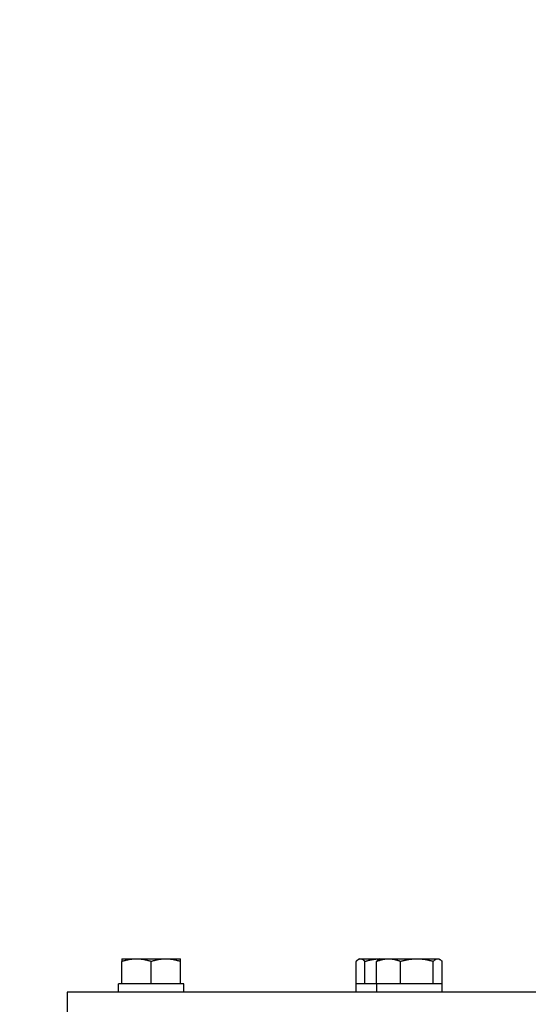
# Model space of a CAD drawing. Extents: x 1 to 669, y 0 to 417.
# Tile 266 of 297: x 542.97 to 546.77, y 268.63 to 275.97. Entities that reach past the tile are written whole.
import ezdxf

# ---------------------------------------------------------------- set-up
doc = ezdxf.new("R2010")
doc.units = 0
doc.header["$LTSCALE"] = 12
doc.header["$MEASUREMENT"] = 0
doc.layers.add('D', color=2, linetype='CONTINUOUS')
doc.layers.add('X', color=1, linetype='CONTINUOUS')
doc.styles.get("Standard").update_dxf_attribs({"font": 'SIMPLEX.SHX', "width": 0.875})
doc.dimstyles.new('STANDARD$0', dxfattribs={"dimscale": 32, "dimtxt": 0.09375, "dimasz": 0.0625, "dimexe": 0.03125, "dimexo": 0.03125, "dimgap": 0.03125, "dimtad": 1, "dimtih": 1, "dimtoh": 1, "dimdec": 4, "dimzin": 12, "dimdsep": 46, "dimlunit": 5, "dimtxsty": 'Standard', "dimcen": -0.03125, "dimclrd": 256, "dimclre": 256, "dimclrt": 256, "dimadec": 0, "dimazin": 0, "dimtfac": 0.875, "dimtdec": 4, "dimtofl": 0, "dimtmove": 0, "dimatfit": 3, "dimfxl": 1, "dimtolj": 1, "dimtzin": 12, "dimlwd": 13, "dimlwe": 13, "dimarcsym": 0})

# ---------------------------------------------------------------- blocks, each defined once
blk = doc.blocks.new('*D69')
at = {"layer": 'D', "lineweight": 13, "transparency": 16777216}
for p, q in [((513.7662, 249.6833), (513.7662, 296.3226)), ((550.2712, 280.3418), (550.2712, 296.3226)), ((548.2712, 295.3226), (515.7662, 295.3226))]:
    blk.add_line(p, q, dxfattribs=at)
at = {"layer": 'D', "transparency": 16777216}
for points in [[(515.7662, 295.6559), (515.7662, 294.9892), (513.7662, 295.3226)], [(548.2712, 295.6559), (548.2712, 294.9892), (550.2712, 295.3226)]]:
    blk.add_solid(points, dxfattribs=at)
at = {"layer": 'D', "transparency": 16777216, "insert": (531.2198, 299.8851), "char_height": 3, "attachment_point": 5}
blk.add_mtext('\\A1;36{\\H0.875x;\\S1/2;}{}{\\C2;%%p1/2}', dxfattribs=at)

msp = doc.modelspace()

# ---------------------------------------------------------------- linework, layer by layer
at = {"layer": 'X'}
for p, q in [((543.73561, 268.96756), (543.84511, 268.96756)), ((543.84511, 268.96756), (544.06411, 268.96756)), ((544.06411, 268.96756), (544.17361, 268.96756)), ((545.50806, 268.96756), (545.50033, 268.9631)), ((545.50806, 268.96756), (545.51552, 268.96756)), ((545.51552, 268.96756), (545.66041, 268.96756)), ((545.66041, 268.96756), (545.65268, 268.9631)), ((545.66041, 268.96756), (545.72455, 268.96756)), ((545.72455, 268.96756), (545.93609, 268.96756)), ((545.93609, 268.96756), (546.09095, 268.96756)), ((546.09095, 268.96756), (546.09841, 268.96756)), ((546.09841, 268.96756), (546.10613, 268.9631)), ((543.73561, 268.77956), (543.73561, 268.948)), ((543.95461, 268.77956), (543.95461, 268.948)), ((544.17361, 268.77956), (544.17361, 268.948)), ((545.48279, 268.77956), (545.48279, 268.948)), ((545.54824, 268.77956), (545.54824, 268.948)), ((545.63515, 268.77956), (545.63515, 268.948)), ((545.81396, 268.77956), (545.81396, 268.948)), ((546.05822, 268.77956), (546.05822, 268.948)), ((546.12367, 268.77956), (546.12367, 268.948)), ((543.73561, 268.77956), (543.71111, 268.77956)), ((543.71111, 268.71756), (543.71111, 268.77956)), ((543.75293, 268.77956), (543.73561, 268.77956)), ((543.9373, 268.77956), (543.75293, 268.77956)), ((543.95461, 268.77956), (543.9373, 268.77956)), ((543.97193, 268.77956), (543.95461, 268.77956)), ((544.1563, 268.77956), (543.97193, 268.77956)), ((544.17361, 268.77956), (544.1563, 268.77956)), ((544.19811, 268.77956), (544.17361, 268.77956)), ((544.19811, 268.71756), (544.19811, 268.77956)), ((545.48356, 268.77956), (545.48279, 268.77956)), ((545.54307, 268.77956), (545.48356, 268.77956)), ((545.48356, 268.71756), (545.48356, 268.77956)), ((545.54824, 268.77956), (545.54307, 268.77956)), ((545.56755, 268.77956), (545.54824, 268.77956)), ((545.63515, 268.77956), (545.56755, 268.77956)), ((545.64928, 268.77956), (545.63515, 268.77956)), ((545.63591, 268.71756), (545.63591, 268.77956)), ((545.79982, 268.77956), (545.64928, 268.77956)), ((545.81396, 268.77956), (545.79982, 268.77956)), ((545.83327, 268.77956), (545.81396, 268.77956)), ((546.03891, 268.77956), (545.83327, 268.77956)), ((546.05822, 268.77956), (546.03891, 268.77956)), ((546.0634, 268.77956), (546.05822, 268.77956)), ((546.12291, 268.77956), (546.0634, 268.77956)), ((546.12367, 268.77956), (546.12291, 268.77956)), ((546.12291, 268.71756), (546.12291, 268.77956)), ((555.25475, 268.71756), (543.32869, 268.71756)), ((543.32869, 268.71756), (543.32869, 268.53826))]:
    msp.add_line(p, q, dxfattribs=at)
for points, weights in [([(543.73561, 268.96756), (543.73561, 268.96756), (543.73561, 268.948)], [1.89912449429, 1.89912449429, 1.76277349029]), ([(543.73561, 268.948), (543.79429, 268.96756), (543.84511, 268.96756)], [1.76277349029, 1.89912449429, 1.89912449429]), ([(543.84511, 268.96756), (543.89593, 268.96756), (543.95461, 268.948)], [1.89912449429, 1.89912449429, 1.76277349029]), ([(543.95461, 268.948), (544.01329, 268.96756), (544.06411, 268.96756)], [1.76277349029, 1.89912449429, 1.89912449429]), ([(544.06411, 268.96756), (544.11493, 268.96756), (544.17361, 268.948)], [1.89912449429, 1.89912449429, 1.76277349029]), ([(544.17361, 268.948), (544.17361, 268.96756), (544.17361, 268.96756)], [1.76277349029, 1.89912449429, 1.89912449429]), ([(545.48279, 268.948), (545.50033, 268.96756), (545.51552, 268.96756)], [1.76277349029, 1.89912449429, 1.89912449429]), ([(545.51552, 268.96756), (545.53071, 268.96756), (545.54824, 268.948)], [1.89912449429, 1.89912449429, 1.76277349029]), ([(545.54824, 268.948), (545.60818, 268.96591), (545.66015, 268.96741)], [1.76277349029, 1.88683573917, 1.89801695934]), ([(545.63515, 268.948), (545.68306, 268.96756), (545.72455, 268.96756)], [1.76277349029, 1.89912449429, 1.89912449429]), ([(545.65268, 268.9631), (545.64439, 268.95831), (545.63515, 268.948)], [1.86620814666, 1.83213063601, 1.76277349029]), ([(545.72455, 268.96756), (545.76605, 268.96756), (545.81396, 268.948)], [1.89912449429, 1.89912449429, 1.76277349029]), ([(545.81396, 268.948), (545.87941, 268.96756), (545.93609, 268.96756)], [1.76277349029, 1.89912449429, 1.89912449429]), ([(545.93609, 268.96756), (545.99277, 268.96756), (546.05822, 268.948)], [1.89912449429, 1.89912449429, 1.76277349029]), ([(546.05822, 268.948), (546.07576, 268.96756), (546.09095, 268.96756)], [1.76277349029, 1.89912449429, 1.89912449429]), ([(546.09095, 268.96756), (546.10613, 268.96756), (546.12367, 268.948)], [1.89912449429, 1.89912449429, 1.76277349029])]:
    msp.add_rational_spline(points, weights, degree=2, dxfattribs=at)

# ---------------------------------------------------------------- dimensions: what is measured, and where the dimension line sits
at = {"layer": 'D'}
dim = msp.add_linear_dim(base=(513.76619, 295.32258), p1=(550.27125, 279.34178), p2=(513.76619, 248.68326), text='<>{}{\\C2;%%p1/2}', dimstyle='STANDARD$0', override={"dimdec": 1, "dimtp": 0.5, "dimtm": 0.5, "dimarcsym": 1}, dxfattribs=at)
dim.commit()
dim.dimension.update_dxf_attribs({"geometry": '*D69', "text_midpoint": (531.21977, 295.32258), "dimtype": 160})

doc.saveas('drawing.dxf')
